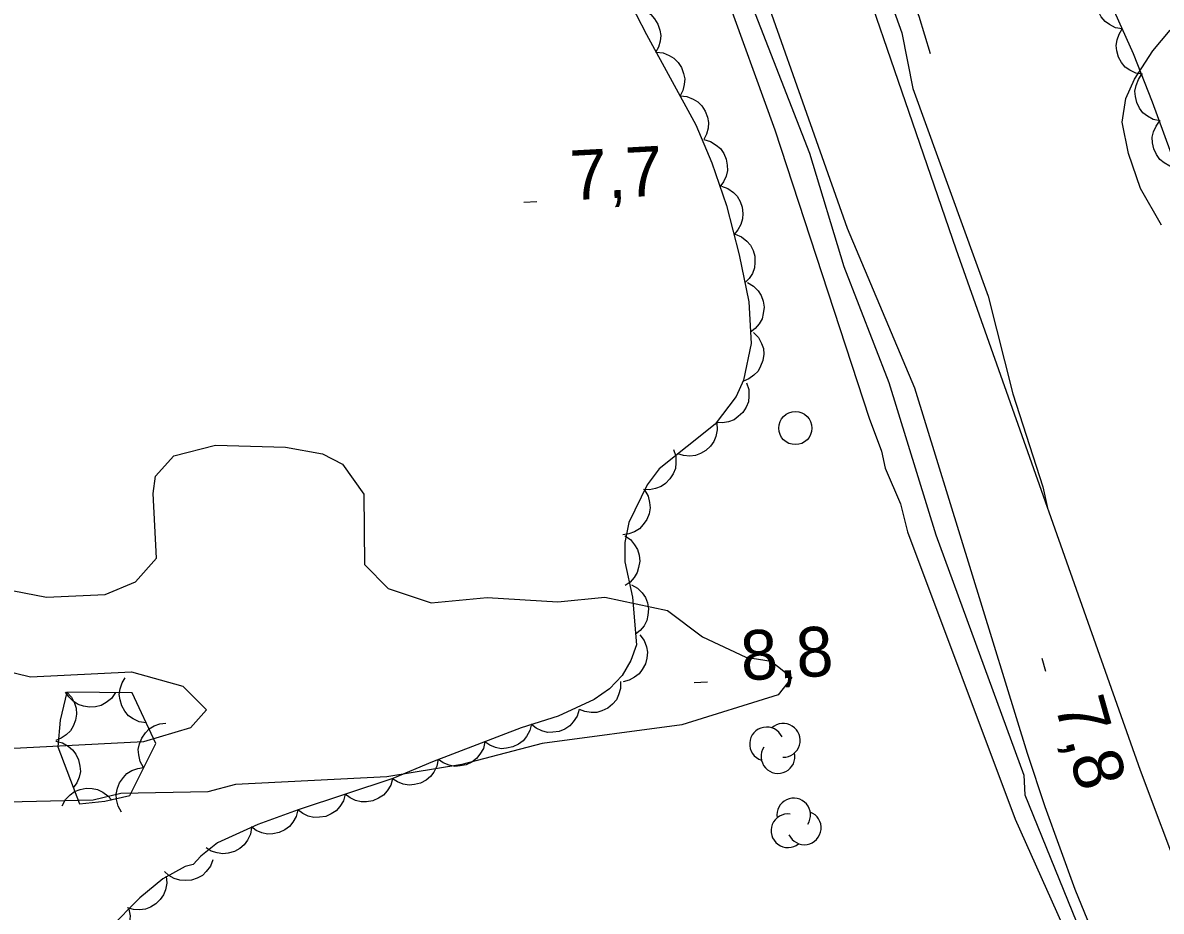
# Model space of a CAD drawing. Extents: x 336540 to 340074, y 5572036 to 5573747.
# Drawn here: x 338115.5 to 338184.1, y 5573484.2 to 5573537.8 of the extents above; entities that cross this region are included whole.
import ezdxf

# ---------------------------------------------------------------- set-up
doc = ezdxf.new("R2010")
doc.units = 0
for name, color, linetype in [('Niveau 2', 7, 'Continuous'), ('Niveau 21', 7, 'Continuous'), ('Niveau 3', 7, 'Continuous'), ('Niveau 36', 7, 'Continuous'), ('Niveau 4', 7, 'Continuous'), ('Niveau 44', 7, 'Continuous')]:
    doc.layers.add(name, color=color, linetype=linetype)

msp = doc.modelspace()

# ---------------------------------------------------------------- linework, layer by layer
at = {"layer": 'Niveau 2'}
for points in [[(338107.51, 5573633.32), (338112.04, 5573627.68), (338114.76, 5573623.58), (338115.75, 5573621.41), (338119.52, 5573617.02), (338122.13, 5573612.41), (338128.1, 5573604.73), (338130.16, 5573600.77), (338133.8, 5573596.21), (338140.08, 5573585.67), (338145.93, 5573574.08), (338148.01, 5573569.27), (338148.67, 5573566.77), (338151.96, 5573558.45), (338154.03, 5573554.64), (338155.95, 5573549.98), (338158.23, 5573541.95), (338162.9, 5573529.98), (338164.96, 5573523.13), (338167.67, 5573516.14), (338170.51, 5573506.95), (338175.82, 5573492.46), (338175.88, 5573491.27), (338178.98, 5573483.64)], [(338116.53, 5573633.74), (338120.39, 5573629.65), (338126.93, 5573620.98), (338128.93, 5573618.03), (338132.53, 5573611.25), (338138.33, 5573603.4), (338140.71, 5573599.79), (338143, 5573594.98), (338145.39, 5573591.04), (338150.33, 5573580.58), (338152.74, 5573576.65), (338158.58, 5573561.5), (338161.25, 5573555.86), (338162.27, 5573552.36), (338166.48, 5573542.72), (338168.46, 5573537.24), (338169.12, 5573533.88), (338173.66, 5573521.34), (338175.16, 5573515.46), (338176.96, 5573509.84), (338177.26, 5573508.48)], [(338184.11, 5573525.64), (338182.86, 5573527.84), (338182.13, 5573529.96), (338181.75, 5573531.85), (338181.97, 5573533.27), (338182.49, 5573534.43), (338183.59, 5573536.14), (338184.63, 5573537.39)], [(338113.45, 5573503.85), (338116.88, 5573503.19), (338120.42, 5573503.36), (338122.25, 5573504.12), (338123.52, 5573505.55), (338123.32, 5573509.45), (338123.45, 5573510.48), (338124.57, 5573511.72), (338127.08, 5573512.35), (338131.3, 5573512.23), (338133.53, 5573511.84), (338134.74, 5573511.22), (338136.02, 5573509.41), (338136.07, 5573505.17), (338137.49, 5573503.72), (338140.08, 5573502.85), (338143.46, 5573503.18), (338147.71, 5573502.9), (338150.56, 5573503.19), (338154.33, 5573502.39), (338156.44, 5573500.79), (338159.05, 5573499.58), (338160.59, 5573499.32), (338161.82, 5573498.34), (338161.01, 5573497.3), (338155.19, 5573495.48), (338146.77, 5573494.36), (338141.93, 5573493.09), (338137.41, 5573492.35), (338128.29, 5573491.89), (338126.62, 5573491.45), (338121.37, 5573491.34), (338119.71, 5573490.94), (338108.55, 5573490.68)], [(338075.79, 5573499), (338078.85, 5573498.51), (338083.26, 5573498.22), (338088.51, 5573498.49), (338092.94, 5573497.86), (338100.16, 5573499.08), (338105.07, 5573499.17), (338107.41, 5573499.64), (338110.8, 5573499.63), (338115.93, 5573498.38), (338122.02, 5573498.68), (338125.1, 5573497.83), (338126.53, 5573496.39), (338125.56, 5573495.3), (338122.74, 5573494.47), (338115.32, 5573494.09), (338100.92, 5573494.03), (338092.76, 5573494.64), (338088.03, 5573494.39), (338085.65, 5573494.78), (338080.8, 5573496.9), (338073.89, 5573496.38)]]:
    msp.add_lwpolyline(points, dxfattribs=at)
at = {"layer": 'Niveau 21'}
for points in [[(338222.82, 5573412.38), (338213.5, 5573426.25), (338210.5, 5573430.87), (338201.12, 5573446.24), (338190.35, 5573462.97), (338188.48, 5573466.16), (338186, 5573470.83), (338181.08, 5573480.65), (338179.67, 5573483.69), (338178.91, 5573485.56), (338177.11, 5573490.54), (338176.04, 5573493.77), (338169.24, 5573515.8), (338165.19, 5573525.42), (338158.04, 5573545.63), (338153.76, 5573557.28), (338150.21, 5573566.2), (338147.36, 5573572.52), (338139.63, 5573588.32), (338136.81, 5573593.51), (338134.25, 5573597.47), (338126.41, 5573608.67), (338118.6, 5573620.1), (338109.73, 5573633.42)], [(338116.61, 5573633.76), (338120.48, 5573628.01), (338129.05, 5573614.96), (338140.73, 5573597.54), (338143.01, 5573593.95), (338145.41, 5573589.84), (338148.11, 5573584.82), (338149.66, 5573581.77), (338152.43, 5573575.98), (338155.71, 5573568.42), (338158.92, 5573560.51), (338161.39, 5573554.12), (338162.78, 5573550.25), (338171.72, 5573524.2), (338182.83, 5573492.76), (338185.39, 5573485.95), (338187.03, 5573481.9)]]:
    msp.add_lwpolyline(points, dxfattribs=at)
at = {"layer": 'Niveau 3'}
for p, q in [((338145.66, 5573527.01), (338146.46, 5573527.05)), ((338176.91, 5573499.51), (338177.13, 5573498.73)), ((338155.93, 5573498.04), (338156.74, 5573498.08))]:
    msp.add_line(p, q, dxfattribs=at)
at = {"layer": 'Niveau 36'}
msp.add_circle((338162.039, 5573513.391), 1, dxfattribs=at)
at = {"layer": 'Niveau 4'}
for points in [[(338170.18, 5573535.97), (338169.5, 5573538.21), (338166.24, 5573546.88), (338166.23, 5573547.06), (338163.01, 5573555.22), (338162.23, 5573557.39), (338161.86, 5573558.06), (338161.28, 5573559.9), (338159.97, 5573562.9), (338158.8, 5573566.23), (338150.95, 5573583.53), (338149.1, 5573587.22), (338148.16, 5573589.18), (338147.8, 5573589.67), (338145.4, 5573594.15), (338140.1, 5573603.42), (338136.11, 5573609.52), (338134.29, 5573612.49), (338133.21, 5573613.97), (338131.21, 5573617.1), (338130.31, 5573618.25), (338129.22, 5573619.89), (338119.16, 5573633.88)], [(338157.73, 5573539.89), (338160.81, 5573531.38), (338166.48, 5573513.99), (338167.24, 5573511.99), (338167.45, 5573510.97), (338168.38, 5573508.82), (338168.8, 5573507.13), (338175.3, 5573489.79), (338178.13, 5573483.46)]]:
    msp.add_lwpolyline(points, dxfattribs=at)
at = {"layer": 'Niveau 44'}
for points in [[(338186.76, 5573524.31), (338183.58, 5573533.05), (338182.42, 5573535.97), (338179.6, 5573542.29)], [(338181.75, 5573537.47), (338181.34, 5573537.54), (338180.98, 5573537.73), (338180.71, 5573537.91), (338180.48, 5573538.19), (338180.31, 5573538.51), (338180.21, 5573538.88), (338180.16, 5573539.2), (338180.22, 5573539.55), (338180.34, 5573539.9), (338180.53, 5573540.21)], [(338151.82, 5573539.57), (338153.06, 5573537.13), (338156.04, 5573531.69), (338157, 5573529.4), (338157.88, 5573526.82), (338158.66, 5573523.85), (338159.23, 5573521), (338159.38, 5573518.49), (338158.92, 5573516.28), (338158.48, 5573515.3), (338157.21, 5573513.63), (338153.83, 5573510.94), (338153.1, 5573509.97), (338152, 5573507.69), (338151.75, 5573506.48), (338151.76, 5573505.32), (338152.22, 5573503.19), (338152.46, 5573500.32), (338152.12, 5573499.37), (338151.6, 5573498.46), (338150.84, 5573497.66), (338149.9, 5573497.02), (338147.73, 5573496.01), (338145.51, 5573495.31), (338140.16, 5573493.26), (338137.77, 5573492.25), (338132.06, 5573490.37), (338129.62, 5573489.47), (338127.2, 5573488.37), (338126.2, 5573487.57), (338125.74, 5573487.07), (338125.24, 5573486.95), (338123.9, 5573486.19), (338122.52, 5573485.06), (338120.68, 5573483.2)], [(338152.25, 5573538.72), (338152.67, 5573538.67), (338153.04, 5573538.5), (338153.32, 5573538.33), (338153.55, 5573538.07), (338153.75, 5573537.75), (338153.86, 5573537.39), (338153.93, 5573537.07), (338153.89, 5573536.72), (338153.79, 5573536.36), (338153.61, 5573536.05)], [(338182.97, 5573534.73), (338182.56, 5573534.8), (338182.2, 5573534.99), (338181.93, 5573535.17), (338181.71, 5573535.45), (338181.53, 5573535.77), (338181.43, 5573536.14), (338181.38, 5573536.46), (338181.44, 5573536.81), (338181.56, 5573537.16), (338181.75, 5573537.47)], [(338153.64, 5573536.06), (338154.06, 5573536.02), (338154.44, 5573535.87), (338154.72, 5573535.71), (338154.97, 5573535.45), (338155.17, 5573535.14), (338155.3, 5573534.78), (338155.37, 5573534.46), (338155.34, 5573534.11), (338155.25, 5573533.75), (338155.09, 5573533.43)], [(338184.03, 5573531.92), (338183.62, 5573532.01), (338183.27, 5573532.21), (338183, 5573532.41), (338182.79, 5573532.69), (338182.63, 5573533.02), (338182.55, 5573533.39), (338182.51, 5573533.72), (338182.59, 5573534.06), (338182.72, 5573534.41), (338182.92, 5573534.71)], [(338155.09, 5573533.43), (338155.5, 5573533.39), (338155.88, 5573533.24), (338156.16, 5573533.07), (338156.41, 5573532.82), (338156.61, 5573532.51), (338156.74, 5573532.15), (338156.81, 5573531.83), (338156.78, 5573531.48), (338156.69, 5573531.12), (338156.53, 5573530.8)], [(338185.02, 5573529.09), (338184.62, 5573529.19), (338184.27, 5573529.4), (338184.01, 5573529.6), (338183.81, 5573529.89), (338183.65, 5573530.23), (338183.58, 5573530.6), (338183.56, 5573530.93), (338183.64, 5573531.27), (338183.79, 5573531.61), (338184, 5573531.91)], [(338156.53, 5573530.79), (338156.93, 5573530.68), (338157.27, 5573530.46), (338157.53, 5573530.25), (338157.72, 5573529.96), (338157.87, 5573529.62), (338157.93, 5573529.24), (338157.95, 5573528.92), (338157.86, 5573528.58), (338157.71, 5573528.24), (338157.49, 5573527.95)], [(338157.58, 5573527.98), (338157.97, 5573527.84), (338158.3, 5573527.6), (338158.54, 5573527.37), (338158.71, 5573527.06), (338158.83, 5573526.71), (338158.87, 5573526.33), (338158.86, 5573526.01), (338158.75, 5573525.67), (338158.58, 5573525.35), (338158.34, 5573525.07)], [(338158.41, 5573525.09), (338158.8, 5573524.93), (338159.11, 5573524.67), (338159.33, 5573524.43), (338159.49, 5573524.11), (338159.59, 5573523.76), (338159.6, 5573523.37), (338159.58, 5573523.05), (338159.45, 5573522.72), (338159.25, 5573522.41), (338159, 5573522.15)], [(338159.16, 5573522.17), (338159.52, 5573521.96), (338159.79, 5573521.66), (338159.98, 5573521.39), (338160.09, 5573521.05), (338160.15, 5573520.69), (338160.1, 5573520.31), (338160.04, 5573519.99), (338159.86, 5573519.68), (338159.62, 5573519.4), (338159.34, 5573519.18)], [(338159.52, 5573519.16), (338159.81, 5573518.86), (338160, 5573518.5), (338160.11, 5573518.19), (338160.13, 5573517.84), (338160.08, 5573517.47), (338159.94, 5573517.12), (338159.79, 5573516.83), (338159.54, 5573516.58), (338159.24, 5573516.36), (338158.91, 5573516.23)], [(338159.1, 5573516.11), (338159.23, 5573515.71), (338159.24, 5573515.31), (338159.21, 5573514.98), (338159.07, 5573514.65), (338158.88, 5573514.34), (338158.6, 5573514.08), (338158.34, 5573513.88), (338158.01, 5573513.77), (338157.64, 5573513.7), (338157.28, 5573513.72)], [(338157.3, 5573513.7), (338157.33, 5573513.29), (338157.25, 5573512.89), (338157.13, 5573512.58), (338156.92, 5573512.3), (338156.65, 5573512.04), (338156.32, 5573511.86), (338156.02, 5573511.73), (338155.67, 5573511.7), (338155.3, 5573511.73), (338154.95, 5573511.83)], [(338154.69, 5573512.09), (338154.83, 5573511.69), (338154.84, 5573511.29), (338154.81, 5573510.96), (338154.68, 5573510.63), (338154.48, 5573510.32), (338154.21, 5573510.05), (338153.95, 5573509.86), (338153.61, 5573509.74), (338153.25, 5573509.67), (338152.89, 5573509.69)], [(338152.95, 5573509.66), (338153.16, 5573509.29), (338153.25, 5573508.9), (338153.28, 5573508.57), (338153.22, 5573508.22), (338153.09, 5573507.88), (338152.86, 5573507.57), (338152.65, 5573507.32), (338152.35, 5573507.14), (338152, 5573507.01), (338151.64, 5573506.95)], [(338151.75, 5573506.9), (338152.09, 5573506.67), (338152.35, 5573506.35), (338152.53, 5573506.07), (338152.62, 5573505.73), (338152.66, 5573505.37), (338152.59, 5573504.99), (338152.51, 5573504.67), (338152.32, 5573504.38), (338152.07, 5573504.1), (338151.77, 5573503.9)], [(338152.16, 5573503.94), (338152.52, 5573503.74), (338152.8, 5573503.45), (338153, 5573503.18), (338153.12, 5573502.85), (338153.18, 5573502.48), (338153.15, 5573502.1), (338153.08, 5573501.78), (338152.92, 5573501.47), (338152.69, 5573501.18), (338152.41, 5573500.95)], [(338152.67, 5573500.92), (338152.92, 5573500.58), (338153.06, 5573500.2), (338153.12, 5573499.88), (338153.09, 5573499.52), (338153, 5573499.17), (338152.81, 5573498.83), (338152.62, 5573498.57), (338152.34, 5573498.36), (338152.01, 5573498.18), (338151.66, 5573498.09)], [(338122.89, 5573495.61), (338122.48, 5573495.68), (338122.11, 5573495.85), (338121.84, 5573496.04), (338121.61, 5573496.31), (338121.43, 5573496.63), (338121.33, 5573497), (338121.27, 5573497.32), (338121.32, 5573497.67), (338121.44, 5573498.02), (338121.62, 5573498.33)], [(338151.5, 5573498.11), (338151.5, 5573497.69), (338151.38, 5573497.3), (338151.25, 5573497), (338151.02, 5573496.73), (338150.73, 5573496.5), (338150.38, 5573496.34), (338150.07, 5573496.24), (338149.72, 5573496.23), (338149.35, 5573496.29), (338149.02, 5573496.42)], [(338118.11, 5573497.47), (338118.39, 5573497.16), (338118.57, 5573496.8), (338118.68, 5573496.49), (338118.69, 5573496.13), (338118.64, 5573495.77), (338118.49, 5573495.41), (338118.34, 5573495.13), (338118.08, 5573494.88), (338117.77, 5573494.68), (338117.44, 5573494.55)], [(338118.11, 5573497.47), (338117.72, 5573495.77), (338117.57, 5573494.16), (338118.87, 5573490.72), (338120.4, 5573490.89), (338121.91, 5573491.23), (338123.47, 5573494.37), (338122.05, 5573497.41), (338118.11, 5573497.47)], [(338121.04, 5573497.43), (338120.8, 5573497.08), (338120.48, 5573496.83), (338120.19, 5573496.66), (338119.85, 5573496.58), (338119.48, 5573496.55), (338119.11, 5573496.62), (338118.79, 5573496.72), (338118.5, 5573496.91), (338118.24, 5573497.17), (338118.04, 5573497.47)], [(338149, 5573496.41), (338148.88, 5573496.01), (338148.65, 5573495.67), (338148.44, 5573495.42), (338148.14, 5573495.23), (338147.8, 5573495.09), (338147.42, 5573495.04), (338147.09, 5573495.03), (338146.75, 5573495.13), (338146.42, 5573495.28), (338146.14, 5573495.51)], [(338122.74, 5573492.91), (338122.54, 5573493.27), (338122.45, 5573493.67), (338122.42, 5573494), (338122.49, 5573494.34), (338122.63, 5573494.69), (338122.85, 5573495), (338123.07, 5573495.24), (338123.38, 5573495.42), (338123.72, 5573495.55), (338124.08, 5573495.6)], [(338146.12, 5573495.54), (338146.03, 5573495.14), (338145.82, 5573494.79), (338145.62, 5573494.52), (338145.34, 5573494.32), (338145, 5573494.16), (338144.63, 5573494.08), (338144.3, 5573494.05), (338143.96, 5573494.13), (338143.62, 5573494.27), (338143.32, 5573494.47)], [(338117.44, 5573494.5), (338117.85, 5573494.4), (338118.2, 5573494.2), (338118.46, 5573493.99), (338118.66, 5573493.71), (338118.82, 5573493.37), (338118.9, 5573493), (338118.93, 5573492.67), (338118.85, 5573492.33), (338118.71, 5573491.99), (338118.5, 5573491.69)], [(338143.32, 5573494.47), (338143.23, 5573494.06), (338143.02, 5573493.71), (338142.82, 5573493.45), (338142.54, 5573493.24), (338142.2, 5573493.08), (338141.83, 5573493.01), (338141.5, 5573492.98), (338141.16, 5573493.05), (338140.81, 5573493.19), (338140.52, 5573493.4)], [(338140.51, 5573493.41), (338140.43, 5573493), (338140.24, 5573492.64), (338140.05, 5573492.37), (338139.77, 5573492.16), (338139.44, 5573491.98), (338139.07, 5573491.9), (338138.75, 5573491.86), (338138.4, 5573491.92), (338138.05, 5573492.05), (338137.75, 5573492.24)], [(338121.41, 5573490.22), (338121.2, 5573490.59), (338121.11, 5573490.98), (338121.09, 5573491.31), (338121.16, 5573491.66), (338121.29, 5573492), (338121.52, 5573492.31), (338121.74, 5573492.55), (338122.04, 5573492.73), (338122.39, 5573492.86), (338122.74, 5573492.91)], [(338137.75, 5573492.24), (338137.64, 5573491.84), (338137.42, 5573491.5), (338137.2, 5573491.25), (338136.91, 5573491.06), (338136.57, 5573490.91), (338136.19, 5573490.85), (338135.86, 5573490.84), (338135.52, 5573490.93), (338135.19, 5573491.09), (338134.9, 5573491.31)], [(338117.84, 5573490.61), (338118.03, 5573490.98), (338118.32, 5573491.26), (338118.58, 5573491.47), (338118.91, 5573491.59), (338119.27, 5573491.67), (338119.65, 5573491.64), (338119.97, 5573491.59), (338120.29, 5573491.43), (338120.59, 5573491.21), (338120.82, 5573490.94)], [(338134.9, 5573491.31), (338134.79, 5573490.9), (338134.57, 5573490.56), (338134.35, 5573490.31), (338134.06, 5573490.12), (338133.72, 5573489.97), (338133.34, 5573489.92), (338133.01, 5573489.9), (338132.67, 5573489.99), (338132.34, 5573490.15), (338132.05, 5573490.37)], [(338132.05, 5573490.37), (338131.95, 5573489.96), (338131.74, 5573489.61), (338131.54, 5573489.35), (338131.25, 5573489.15), (338130.92, 5573488.99), (338130.54, 5573488.92), (338130.21, 5573488.9), (338129.87, 5573488.98), (338129.53, 5573489.12), (338129.24, 5573489.33)], [(338129.25, 5573489.3), (338129.18, 5573488.89), (338129, 5573488.53), (338128.81, 5573488.25), (338128.54, 5573488.03), (338128.22, 5573487.85), (338127.85, 5573487.75), (338127.52, 5573487.7), (338127.18, 5573487.76), (338126.82, 5573487.87), (338126.52, 5573488.06)], [(338126.92, 5573487.35), (338126.77, 5573486.96), (338126.52, 5573486.64), (338126.29, 5573486.41), (338125.98, 5573486.24), (338125.63, 5573486.12), (338125.25, 5573486.1), (338124.92, 5573486.11), (338124.59, 5573486.23), (338124.27, 5573486.41), (338124, 5573486.65)], [(338124.1, 5573486.36), (338124.14, 5573485.94), (338124.06, 5573485.54), (338123.95, 5573485.23), (338123.75, 5573484.95), (338123.48, 5573484.69), (338123.15, 5573484.5), (338122.85, 5573484.37), (338122.5, 5573484.33), (338122.13, 5573484.35), (338121.78, 5573484.46)], [(338121.85, 5573484.38), (338121.93, 5573483.97), (338121.89, 5573483.57), (338121.82, 5573483.25), (338121.64, 5573482.94), (338121.4, 5573482.66), (338121.09, 5573482.43), (338120.81, 5573482.27), (338120.47, 5573482.2), (338120.09, 5573482.18), (338119.74, 5573482.25)]]:
    msp.add_lwpolyline(points, dxfattribs=at)
for centre, radius, start, end in [((338160.306, 5573494.332), 1.023, 24.67073, 252.12781), ((338161.305, 5573494.552), 1.023, 269.33842, 132.02278), ((338160.994, 5573493.583), 1.023, 146.51692, 12.20551), ((338161.94, 5573490.051), 1.014, 326.72663, 189.41099), ((338161.589, 5573489.099), 1.014, 82.05893, 309.51602), ((338162.583, 5573489.273), 1.014, 203.90513, 69.59372)]:
    msp.add_arc(centre, radius, start, end, dxfattribs=at)

# ---------------------------------------------------------------- texts
at = {"layer": 'Niveau 3'}
for s, rotation, p in [('7,7    ', 3.11821, (338148.54, 5573527.13)), ('8,8    ', 3.11821, (338158.82, 5573498.16)), ('7,8    ', 285.74088, (338177.66, 5573496.72))]:
    msp.add_text(s, height=3, rotation=rotation, dxfattribs=at).set_placement(p)

doc.saveas('drawing.dxf')
